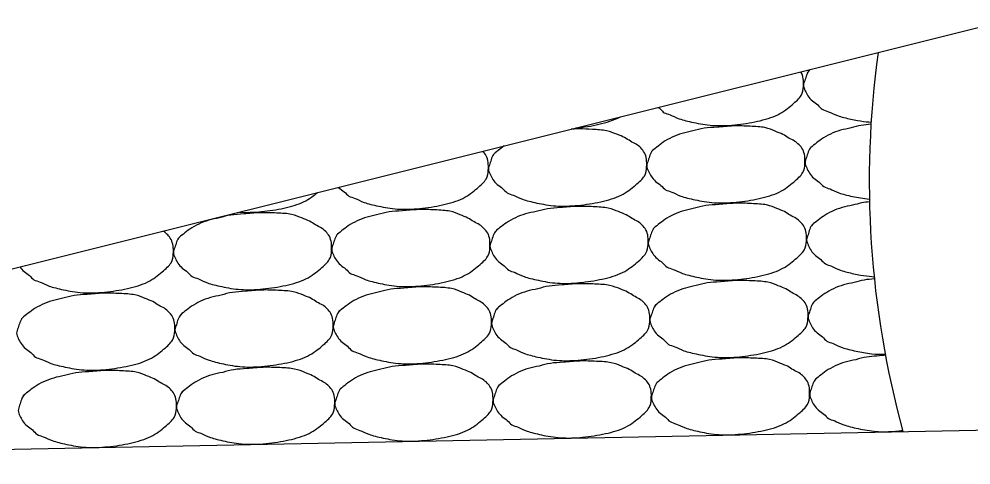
# Model space of a CAD drawing. Extents: x 2263886 to 2266026, y -3122850 to -3121850.
# Drawn here: x 2265475.427 to 2265478.439, y -3122286.973 to -3122285.562 of the extents above; entities that cross this region are included whole.
import ezdxf

# ---------------------------------------------------------------- set-up
doc = ezdxf.new("R2010")
doc.units = 0
doc.layers.add('R_Border Prem', color=7, linetype='Continuous')

msp = doc.modelspace()

# ---------------------------------------------------------------- linework, layer by layer
at = {"layer": 'R_Border Prem'}
for q in [(2265478.568, -3122285.5622), (2265491.5714, -3122286.6003)]:
    msp.add_line((2265472.9236, -3122286.9733), q, dxfattribs=at)
msp.add_arc((2265481.117, -3122286.0746), 3, 172.2107, 195.3209, dxfattribs=at)
for points in [[(2265477.4496, -3122285.8418), (2265477.4516, -3122285.8432), (2265477.4585, -3122285.848), (2265477.4662, -3122285.86), (2265477.4864, -3122285.8635), (2265477.5124, -3122285.8784), (2265477.5593, -3122285.8897), (2265477.6199, -3122285.9012), (2265477.691, -3122285.8986), (2265477.7645, -3122285.8871), (2265477.8314, -3122285.8677), (2265477.8751, -3122285.832), (2265477.906, -3122285.8045), (2265477.9089, -3122285.7754), (2265477.909, -3122285.7508), (2265477.9047, -3122285.7362), (2265477.9008, -3122285.729)], [(2265477.9284, -3122285.7226), (2265477.9238, -3122285.7268), (2265477.9183, -3122285.7382), (2265477.9139, -3122285.7558), (2265477.9063, -3122285.7716), (2265477.9143, -3122285.7892), (2265477.9217, -3122285.8051), (2265477.9363, -3122285.8223), (2265477.955, -3122285.833), (2265477.967, -3122285.85), (2265477.9871, -3122285.8535), (2265478.0132, -3122285.8684), (2265478.0601, -3122285.8797), (2265478.0989, -3122285.8867), (2265478.1227, -3122285.8885), (2265478.1237, -3122285.8885)], [(2265477.929, -3122285.7219), (2265477.9272, -3122285.7235), (2265477.9255, -3122285.7252), (2265477.924, -3122285.7272)], [(2265477.1891, -3122285.9069), (2265477.2134, -3122285.9046), (2265477.2623, -3122285.8972), (2265477.3078, -3122285.8821), (2265477.33, -3122285.8717)], [(2265476.9317, -3122285.9873), (2265476.9272, -3122285.9914), (2265476.9216, -3122286.0028), (2265476.9172, -3122286.0205), (2265476.9096, -3122286.0363), (2265476.9176, -3122286.0538), (2265476.925, -3122286.0697), (2265476.9396, -3122286.0869), (2265476.9583, -3122286.0976), (2265476.9703, -3122286.1146), (2265476.9905, -3122286.1181), (2265477.0165, -3122286.133), (2265477.0634, -3122286.1443), (2265477.124, -3122286.1558), (2265477.1951, -3122286.1532), (2265477.2686, -3122286.1417), (2265477.3355, -3122286.1223), (2265477.3792, -3122286.0866), (2265477.4101, -3122286.0592), (2265477.413, -3122286.03), (2265477.4131, -3122286.005), (2265477.4067, -3122285.984), (2265477.3941, -3122285.9697), (2265477.3807, -3122285.9578), (2265477.361, -3122285.9496), (2265477.3441, -3122285.9363), (2265477.3196, -3122285.928), (2265477.289, -3122285.9138), (2265477.2394, -3122285.9116), (2265477.1998, -3122285.909), (2265477.1761, -3122285.9106), (2265477.1738, -3122285.9107)], [(2265477.4325, -3122285.9772), (2265477.4279, -3122285.9814), (2265477.4224, -3122285.9928), (2265477.418, -3122286.0104), (2265477.4104, -3122286.0262), (2265477.4184, -3122286.0438), (2265477.4258, -3122286.0597), (2265477.4404, -3122286.0769), (2265477.4591, -3122286.0876), (2265477.4711, -3122286.1046), (2265477.4913, -3122286.1081), (2265477.5173, -3122286.123), (2265477.5642, -3122286.1343), (2265477.6248, -3122286.1458), (2265477.6959, -3122286.1432), (2265477.7693, -3122286.1317), (2265477.8363, -3122286.1123), (2265477.88, -3122286.0766), (2265477.9109, -3122286.0491), (2265477.9138, -3122286.02), (2265477.9138, -3122285.995), (2265477.9075, -3122285.974), (2265477.8949, -3122285.9597), (2265477.8815, -3122285.9477), (2265477.8618, -3122285.9396), (2265477.8449, -3122285.9263), (2265477.8204, -3122285.918), (2265477.7898, -3122285.9038), (2265477.7402, -3122285.9016), (2265477.6874, -3122285.8992), (2265477.6346, -3122285.9051), (2265477.5939, -3122285.9064), (2265477.5589, -3122285.9171), (2265477.525, -3122285.9233), (2265477.4928, -3122285.9355), (2265477.4638, -3122285.9521), (2265477.4446, -3122285.9681), (2265477.4314, -3122285.9774), (2265477.4281, -3122285.9818)], [(2265478.1233, -3122285.8953), (2265478.1114, -3122285.8963), (2265478.0907, -3122285.8977), (2265478.0597, -3122285.9071), (2265478.0258, -3122285.9132), (2265477.9936, -3122285.9255), (2265477.9646, -3122285.9421), (2265477.9454, -3122285.9581), (2265477.9322, -3122285.9674), (2265477.9289, -3122285.9718)], [(2265476.9619, -3122285.9637), (2265476.954, -3122285.9692), (2265476.9426, -3122285.979), (2265476.9306, -3122285.9874), (2265476.9273, -3122285.9918)], [(2265477.9333, -3122285.9672), (2265477.9287, -3122285.9714), (2265477.9232, -3122285.9828), (2265477.9188, -3122286.0004), (2265477.9112, -3122286.0162), (2265477.9192, -3122286.0338), (2265477.9266, -3122286.0497), (2265477.9412, -3122286.0669), (2265477.9599, -3122286.0776), (2265477.9718, -3122286.0946), (2265477.992, -3122286.0981), (2265478.0181, -3122286.113), (2265478.0624, -3122286.1237), (2265478.0977, -3122286.1302), (2265478.1178, -3122286.1322)], [(2265476.4375, -3122286.0948), (2265476.4443, -3122286.1005), (2265476.4575, -3122286.1076), (2265476.4695, -3122286.1247), (2265476.4897, -3122286.1281), (2265476.5157, -3122286.143), (2265476.5627, -3122286.1543), (2265476.6232, -3122286.1658), (2265476.6943, -3122286.1632), (2265476.7678, -3122286.1517), (2265476.8347, -3122286.1323), (2265476.8784, -3122286.0967), (2265476.9093, -3122286.0692), (2265476.9122, -3122286.04), (2265476.9123, -3122286.015), (2265476.9059, -3122285.994), (2265476.8978, -3122285.9842), (2265476.8943, -3122285.9806)], [(2265476.1242, -3122286.1731), (2265476.1466, -3122286.1747), (2265476.1941, -3122286.1731), (2265476.267, -3122286.1617), (2265476.3301, -3122286.143), (2265476.361, -3122286.1201), (2265476.3716, -3122286.1113)], [(2265476.9366, -3122286.2319), (2265476.932, -3122286.236), (2265476.9265, -3122286.2474), (2265476.9221, -3122286.265), (2265476.9145, -3122286.2809), (2265476.9225, -3122286.2984), (2265476.9299, -3122286.3143), (2265476.9445, -3122286.3315), (2265476.9632, -3122286.3422), (2265476.9752, -3122286.3592), (2265476.9954, -3122286.3627), (2265477.0214, -3122286.3776), (2265477.0683, -3122286.3889), (2265477.1289, -3122286.4004), (2265477.2, -3122286.3978), (2265477.2734, -3122286.3863), (2265477.3404, -3122286.3669), (2265477.3841, -3122286.3312), (2265477.415, -3122286.3037), (2265477.4179, -3122286.2746), (2265477.418, -3122286.2496), (2265477.4116, -3122286.2286), (2265477.399, -3122286.2143), (2265477.3856, -3122286.2024), (2265477.3659, -3122286.1942), (2265477.349, -3122286.1809), (2265477.3245, -3122286.1726), (2265477.2939, -3122286.1584), (2265477.2443, -3122286.1562), (2265477.1916, -3122286.1538), (2265477.1387, -3122286.1597), (2265477.098, -3122286.1611), (2265477.063, -3122286.1717), (2265477.0291, -3122286.1779), (2265476.997, -3122286.1901), (2265476.9679, -3122286.2067), (2265476.9487, -3122286.2227), (2265476.9355, -3122286.232), (2265476.9322, -3122286.2364)], [(2265477.4374, -3122286.2218), (2265477.4328, -3122286.226), (2265477.4273, -3122286.2374), (2265477.4229, -3122286.255), (2265477.4153, -3122286.2708), (2265477.4233, -3122286.2884), (2265477.4307, -3122286.3043), (2265477.4453, -3122286.3215), (2265477.464, -3122286.3322), (2265477.4759, -3122286.3492), (2265477.4961, -3122286.3527), (2265477.5222, -3122286.3676), (2265477.5691, -3122286.3789), (2265477.6297, -3122286.3904), (2265477.7008, -3122286.3878), (2265477.7742, -3122286.3763), (2265477.8411, -3122286.3569), (2265477.8849, -3122286.3212), (2265477.9158, -3122286.2937), (2265477.9187, -3122286.2646), (2265477.9187, -3122286.2395), (2265477.9124, -3122286.2186), (2265477.8998, -3122286.2043), (2265477.8863, -3122286.1923), (2265477.8667, -3122286.1842), (2265477.8498, -3122286.1709), (2265477.8253, -3122286.1626), (2265477.7947, -3122286.1484), (2265477.7451, -3122286.1462), (2265477.6923, -3122286.1438), (2265477.6395, -3122286.1497), (2265477.5988, -3122286.151), (2265477.5638, -3122286.1617), (2265477.5299, -3122286.1678), (2265477.4977, -3122286.1801), (2265477.4687, -3122286.1967), (2265477.4495, -3122286.2127), (2265477.4363, -3122286.222), (2265477.433, -3122286.2264)], [(2265478.1181, -3122286.1407), (2265478.1097, -3122286.1415), (2265478.0924, -3122286.1433), (2265478.0646, -3122286.1517), (2265478.0307, -3122286.1578), (2265477.9985, -3122286.1701), (2265477.9695, -3122286.1866), (2265477.9503, -3122286.2027), (2265477.9371, -3122286.212), (2265477.9338, -3122286.2164)], [(2265475.935, -3122286.2519), (2265475.9305, -3122286.256), (2265475.9249, -3122286.2674), (2265475.9205, -3122286.2851), (2265475.913, -3122286.3009), (2265475.9209, -3122286.3185), (2265475.9283, -3122286.3343), (2265475.943, -3122286.3516), (2265475.9616, -3122286.3622), (2265475.9736, -3122286.3793), (2265475.9938, -3122286.3827), (2265476.0198, -3122286.3976), (2265476.0668, -3122286.409), (2265476.1273, -3122286.4204), (2265476.1984, -3122286.4178), (2265476.2719, -3122286.4063), (2265476.3388, -3122286.3869), (2265476.3825, -3122286.3513), (2265476.4134, -3122286.3238), (2265476.4163, -3122286.2946), (2265476.4164, -3122286.2696), (2265476.41, -3122286.2486), (2265476.3974, -3122286.2343), (2265476.384, -3122286.2224), (2265476.3643, -3122286.2142), (2265476.3474, -3122286.201), (2265476.3229, -3122286.1926), (2265476.2923, -3122286.1784), (2265476.2428, -3122286.1762), (2265476.19, -3122286.1738), (2265476.1371, -3122286.1797), (2265476.0964, -3122286.1811), (2265476.0614, -3122286.1917), (2265476.0275, -3122286.1979), (2265475.9954, -3122286.2101), (2265475.9663, -3122286.2267), (2265475.9471, -3122286.2428), (2265475.9339, -3122286.2521), (2265475.9306, -3122286.2565)], [(2265476.4358, -3122286.2419), (2265476.4313, -3122286.246), (2265476.4257, -3122286.2574), (2265476.4213, -3122286.2751), (2265476.4137, -3122286.2909), (2265476.4217, -3122286.3085), (2265476.4291, -3122286.3243), (2265476.4437, -3122286.3415), (2265476.4624, -3122286.3522), (2265476.4744, -3122286.3693), (2265476.4946, -3122286.3727), (2265476.5206, -3122286.3876), (2265476.5675, -3122286.3989), (2265476.6281, -3122286.4104), (2265476.6992, -3122286.4078), (2265476.7727, -3122286.3963), (2265476.8396, -3122286.3769), (2265476.8833, -3122286.3413), (2265476.9142, -3122286.3138), (2265476.9171, -3122286.2846), (2265476.9172, -3122286.2596), (2265476.9108, -3122286.2386), (2265476.8982, -3122286.2243), (2265476.8848, -3122286.2124), (2265476.8651, -3122286.2042), (2265476.8482, -3122286.191), (2265476.8237, -3122286.1826), (2265476.7931, -3122286.1684), (2265476.7436, -3122286.1662), (2265476.6908, -3122286.1638), (2265476.6379, -3122286.1697), (2265476.5972, -3122286.1711), (2265476.5622, -3122286.1817), (2265476.5283, -3122286.1879), (2265476.4962, -3122286.2001), (2265476.4671, -3122286.2167), (2265476.4479, -3122286.2328), (2265476.4347, -3122286.242), (2265476.4314, -3122286.2465)], [(2265477.9382, -3122286.2118), (2265477.9336, -3122286.216), (2265477.9281, -3122286.2274), (2265477.9237, -3122286.245), (2265477.9161, -3122286.2608), (2265477.9241, -3122286.2784), (2265477.9315, -3122286.2943), (2265477.9461, -3122286.3115), (2265477.9647, -3122286.3221), (2265477.9767, -3122286.3392), (2265477.9969, -3122286.3427), (2265478.023, -3122286.3576), (2265478.0699, -3122286.3689), (2265478.1086, -3122286.3759), (2265478.1322, -3122286.3776), (2265478.1331, -3122286.3777)], [(2265475.4298, -3122286.3467), (2265475.4329, -3122286.3514), (2265475.4429, -3122286.362), (2265475.4608, -3122286.3722), (2265475.4728, -3122286.3893), (2265475.493, -3122286.3928), (2265475.519, -3122286.4077), (2265475.566, -3122286.419), (2265475.6265, -3122286.4304), (2265475.6976, -3122286.4278), (2265475.7711, -3122286.4163), (2265475.838, -3122286.3969), (2265475.8817, -3122286.3613), (2265475.9126, -3122286.3338), (2265475.9155, -3122286.3046), (2265475.9156, -3122286.2796), (2265475.9092, -3122286.2586), (2265475.8966, -3122286.2443), (2265475.8888, -3122286.2365), (2265475.8836, -3122286.2333), (2265475.8835, -3122286.2333)], [(2265476.9415, -3122286.4764), (2265476.9369, -3122286.4806), (2265476.9314, -3122286.492), (2265476.927, -3122286.5096), (2265476.9194, -3122286.5254), (2265476.9274, -3122286.543), (2265476.9348, -3122286.5589), (2265476.9494, -3122286.5761), (2265476.9681, -3122286.5868), (2265476.9801, -3122286.6038), (2265477.0002, -3122286.6073), (2265477.0263, -3122286.6222), (2265477.0732, -3122286.6335), (2265477.1338, -3122286.645), (2265477.2049, -3122286.6424), (2265477.2783, -3122286.6309), (2265477.3453, -3122286.6115), (2265477.389, -3122286.5758), (2265477.4199, -3122286.5483), (2265477.4228, -3122286.5192), (2265477.4228, -3122286.4942), (2265477.4165, -3122286.4732), (2265477.4039, -3122286.4589), (2265477.3905, -3122286.447), (2265477.3708, -3122286.4388), (2265477.3539, -3122286.4255), (2265477.3294, -3122286.4172), (2265477.2988, -3122286.403), (2265477.2492, -3122286.4008), (2265477.1964, -3122286.3984), (2265477.1436, -3122286.4043), (2265477.1029, -3122286.4057), (2265477.0679, -3122286.4163), (2265477.034, -3122286.4225), (2265477.0018, -3122286.4347), (2265476.9728, -3122286.4513), (2265476.9536, -3122286.4673), (2265476.9404, -3122286.4766), (2265476.9371, -3122286.481)], [(2265477.4423, -3122286.4664), (2265477.4377, -3122286.4706), (2265477.4322, -3122286.482), (2265477.4278, -3122286.4996), (2265477.4202, -3122286.5154), (2265477.4282, -3122286.533), (2265477.4356, -3122286.5489), (2265477.4502, -3122286.5661), (2265477.4689, -3122286.5768), (2265477.4808, -3122286.5938), (2265477.501, -3122286.5973), (2265477.5271, -3122286.6122), (2265477.574, -3122286.6235), (2265477.6346, -3122286.6349), (2265477.7056, -3122286.6324), (2265477.7791, -3122286.6209), (2265477.846, -3122286.6015), (2265477.8897, -3122286.5658), (2265477.9207, -3122286.5383), (2265477.9236, -3122286.5092), (2265477.9236, -3122286.4841), (2265477.9173, -3122286.4631), (2265477.9047, -3122286.4489), (2265477.8912, -3122286.4369), (2265477.8716, -3122286.4288), (2265477.8547, -3122286.4155), (2265477.8302, -3122286.4072), (2265477.7996, -3122286.393), (2265477.75, -3122286.3908), (2265477.6972, -3122286.3884), (2265477.6444, -3122286.3943), (2265477.6037, -3122286.3956), (2265477.5687, -3122286.4063), (2265477.5348, -3122286.4124), (2265477.5026, -3122286.4247), (2265477.4736, -3122286.4413), (2265477.4544, -3122286.4573), (2265477.4412, -3122286.4666), (2265477.4379, -3122286.471)], [(2265478.1337, -3122286.3844), (2265478.1217, -3122286.3854), (2265478.1007, -3122286.3868), (2265478.0695, -3122286.3963), (2265478.0356, -3122286.4024), (2265478.0034, -3122286.4147), (2265477.9744, -3122286.4312), (2265477.9552, -3122286.4473), (2265477.942, -3122286.4566), (2265477.9386, -3122286.461)], [(2265475.4391, -3122286.5065), (2265475.4346, -3122286.5106), (2265475.4291, -3122286.522), (2265475.4246, -3122286.5397), (2265475.4171, -3122286.5555), (2265475.425, -3122286.5731), (2265475.4324, -3122286.5889), (2265475.4471, -3122286.6062), (2265475.4657, -3122286.6168), (2265475.4777, -3122286.6339), (2265475.4979, -3122286.6374), (2265475.5239, -3122286.6523), (2265475.5709, -3122286.6636), (2265475.6314, -3122286.675), (2265475.7025, -3122286.6724), (2265475.776, -3122286.6609), (2265475.8429, -3122286.6415), (2265475.8866, -3122286.6059), (2265475.9175, -3122286.5784), (2265475.9204, -3122286.5492), (2265475.9205, -3122286.5242), (2265475.9141, -3122286.5032), (2265475.9015, -3122286.4889), (2265475.8881, -3122286.477), (2265475.8684, -3122286.4688), (2265475.8515, -3122286.4556), (2265475.827, -3122286.4472), (2265475.7964, -3122286.433), (2265475.7469, -3122286.4309), (2265475.6941, -3122286.4284), (2265475.6412, -3122286.4343), (2265475.6005, -3122286.4357), (2265475.5655, -3122286.4464), (2265475.5316, -3122286.4525), (2265475.4995, -3122286.4648), (2265475.4704, -3122286.4813), (2265475.4512, -3122286.4974), (2265475.438, -3122286.5067), (2265475.4347, -3122286.5111)], [(2265475.9399, -3122286.4965), (2265475.9354, -3122286.5006), (2265475.9298, -3122286.512), (2265475.9254, -3122286.5297), (2265475.9179, -3122286.5455), (2265475.9258, -3122286.5631), (2265475.9332, -3122286.5789), (2265475.9479, -3122286.5962), (2265475.9665, -3122286.6068), (2265475.9785, -3122286.6239), (2265475.9987, -3122286.6273), (2265476.0247, -3122286.6422), (2265476.0716, -3122286.6535), (2265476.1322, -3122286.665), (2265476.2033, -3122286.6624), (2265476.2768, -3122286.6509), (2265476.3437, -3122286.6315), (2265476.3874, -3122286.5959), (2265476.4183, -3122286.5684), (2265476.4212, -3122286.5392), (2265476.4213, -3122286.5142), (2265476.4149, -3122286.4932), (2265476.4023, -3122286.4789), (2265476.3889, -3122286.467), (2265476.3692, -3122286.4588), (2265476.3523, -3122286.4456), (2265476.3278, -3122286.4372), (2265476.2972, -3122286.423), (2265476.2477, -3122286.4208), (2265476.1949, -3122286.4184), (2265476.142, -3122286.4243), (2265476.1013, -3122286.4257), (2265476.0663, -3122286.4363), (2265476.0324, -3122286.4425), (2265476.0003, -3122286.4547), (2265475.9712, -3122286.4713), (2265475.952, -3122286.4874), (2265475.9388, -3122286.4967), (2265475.9355, -3122286.5011)], [(2265476.4407, -3122286.4865), (2265476.4362, -3122286.4906), (2265476.4306, -3122286.502), (2265476.4262, -3122286.5197), (2265476.4186, -3122286.5355), (2265476.4266, -3122286.553), (2265476.434, -3122286.5689), (2265476.4486, -3122286.5861), (2265476.4673, -3122286.5968), (2265476.4793, -3122286.6139), (2265476.4995, -3122286.6173), (2265476.5255, -3122286.6322), (2265476.5724, -3122286.6435), (2265476.633, -3122286.655), (2265476.7041, -3122286.6524), (2265476.7776, -3122286.6409), (2265476.8445, -3122286.6215), (2265476.8882, -3122286.5859), (2265476.9191, -3122286.5584), (2265476.922, -3122286.5292), (2265476.9221, -3122286.5042), (2265476.9157, -3122286.4832), (2265476.9031, -3122286.4689), (2265476.8897, -3122286.457), (2265476.87, -3122286.4488), (2265476.8531, -3122286.4355), (2265476.8286, -3122286.4272), (2265476.798, -3122286.413), (2265476.7484, -3122286.4108), (2265476.6957, -3122286.4084), (2265476.6428, -3122286.4143), (2265476.6021, -3122286.4157), (2265476.5671, -3122286.4263), (2265476.5332, -3122286.4325), (2265476.5011, -3122286.4447), (2265476.472, -3122286.4613), (2265476.4528, -3122286.4773), (2265476.4396, -3122286.4866), (2265476.4363, -3122286.491)], [(2265477.9431, -3122286.4564), (2265477.9385, -3122286.4606), (2265477.933, -3122286.472), (2265477.9285, -3122286.4896), (2265477.921, -3122286.5054), (2265477.929, -3122286.523), (2265477.9364, -3122286.5389), (2265477.951, -3122286.5561), (2265477.9696, -3122286.5667), (2265477.9816, -3122286.5838), (2265478.0018, -3122286.5873), (2265478.0279, -3122286.6022), (2265478.0748, -3122286.6135), (2265478.1235, -3122286.6225), (2265478.1574, -3122286.6232), (2265478.1684, -3122286.6229)], [(2265477.4472, -3122286.711), (2265477.4426, -3122286.7152), (2265477.4371, -3122286.7266), (2265477.4326, -3122286.7442), (2265477.4251, -3122286.76), (2265477.4331, -3122286.7776), (2265477.4405, -3122286.7935), (2265477.4551, -3122286.8107), (2265477.4737, -3122286.8213), (2265477.4857, -3122286.8384), (2265477.5059, -3122286.8419), (2265477.532, -3122286.8568), (2265477.5789, -3122286.8681), (2265477.6395, -3122286.8795), (2265477.7105, -3122286.877), (2265477.784, -3122286.8655), (2265477.8509, -3122286.8461), (2265477.8946, -3122286.8104), (2265477.9255, -3122286.7829), (2265477.9285, -3122286.7538), (2265477.9285, -3122286.7287), (2265477.9222, -3122286.7077), (2265477.9096, -3122286.6935), (2265477.8961, -3122286.6815), (2265477.8765, -3122286.6734), (2265477.8595, -3122286.6601), (2265477.8351, -3122286.6518), (2265477.8045, -3122286.6375), (2265477.7549, -3122286.6354), (2265477.7021, -3122286.633), (2265477.6493, -3122286.6389), (2265477.6086, -3122286.6402), (2265477.5736, -3122286.6509), (2265477.5397, -3122286.657), (2265477.5075, -3122286.6693), (2265477.4785, -3122286.6858), (2265477.4593, -3122286.7019), (2265477.4461, -3122286.7112), (2265477.4427, -3122286.7156)], [(2265478.169, -3122286.6262), (2265478.1628, -3122286.6267), (2265478.1407, -3122286.6292), (2265478.1093, -3122286.6302), (2265478.0744, -3122286.6409), (2265478.0405, -3122286.647), (2265478.0083, -3122286.6593), (2265477.9792, -3122286.6758), (2265477.9601, -3122286.6919), (2265477.9469, -3122286.7012), (2265477.9435, -3122286.7056)], [(2265475.9448, -3122286.7411), (2265475.9403, -3122286.7452), (2265475.9347, -3122286.7566), (2265475.9303, -3122286.7743), (2265475.9227, -3122286.7901), (2265475.9307, -3122286.8077), (2265475.9381, -3122286.8235), (2265475.9527, -3122286.8407), (2265475.9714, -3122286.8514), (2265475.9834, -3122286.8685), (2265476.0036, -3122286.8719), (2265476.0296, -3122286.8868), (2265476.0765, -3122286.8981), (2265476.1371, -3122286.9096), (2265476.2082, -3122286.907), (2265476.2817, -3122286.8955), (2265476.3486, -3122286.8761), (2265476.3923, -3122286.8405), (2265476.4232, -3122286.813), (2265476.4261, -3122286.7838), (2265476.4262, -3122286.7588), (2265476.4198, -3122286.7378), (2265476.4072, -3122286.7235), (2265476.3938, -3122286.7116), (2265476.3741, -3122286.7034), (2265476.3572, -3122286.6902), (2265476.3327, -3122286.6818), (2265476.3021, -3122286.6676), (2265476.2525, -3122286.6654), (2265476.1998, -3122286.663), (2265476.1469, -3122286.6689), (2265476.1062, -3122286.6703), (2265476.0712, -3122286.6809), (2265476.0373, -3122286.6871), (2265476.0052, -3122286.6993), (2265475.9761, -3122286.7159), (2265475.9569, -3122286.732), (2265475.9437, -3122286.7412), (2265475.9404, -3122286.7457)], [(2265476.4456, -3122286.7311), (2265476.441, -3122286.7352), (2265476.4355, -3122286.7466), (2265476.4311, -3122286.7643), (2265476.4235, -3122286.7801), (2265476.4315, -3122286.7976), (2265476.4389, -3122286.8135), (2265476.4535, -3122286.8307), (2265476.4722, -3122286.8414), (2265476.4842, -3122286.8584), (2265476.5043, -3122286.8619), (2265476.5304, -3122286.8768), (2265476.5773, -3122286.8881), (2265476.6379, -3122286.8996), (2265476.709, -3122286.897), (2265476.7824, -3122286.8855), (2265476.8494, -3122286.8661), (2265476.8931, -3122286.8304), (2265476.924, -3122286.803), (2265476.9269, -3122286.7738), (2265476.9269, -3122286.7488), (2265476.9206, -3122286.7278), (2265476.908, -3122286.7135), (2265476.8946, -3122286.7016), (2265476.8749, -3122286.6934), (2265476.858, -3122286.6801), (2265476.8335, -3122286.6718), (2265476.8029, -3122286.6576), (2265476.7533, -3122286.6554), (2265476.7005, -3122286.653), (2265476.6477, -3122286.6589), (2265476.607, -3122286.6603), (2265476.572, -3122286.6709), (2265476.5381, -3122286.6771), (2265476.5059, -3122286.6893), (2265476.4769, -3122286.7059), (2265476.4577, -3122286.7219), (2265476.4445, -3122286.7312), (2265476.4412, -3122286.7356)], [(2265476.9464, -3122286.721), (2265476.9418, -3122286.7252), (2265476.9363, -3122286.7366), (2265476.9319, -3122286.7542), (2265476.9243, -3122286.77), (2265476.9323, -3122286.7876), (2265476.9397, -3122286.8035), (2265476.9543, -3122286.8207), (2265476.973, -3122286.8314), (2265476.9849, -3122286.8484), (2265477.0051, -3122286.8519), (2265477.0312, -3122286.8668), (2265477.0781, -3122286.8781), (2265477.1387, -3122286.8896), (2265477.2097, -3122286.887), (2265477.2832, -3122286.8755), (2265477.3501, -3122286.8561), (2265477.3938, -3122286.8204), (2265477.4248, -3122286.7929), (2265477.4277, -3122286.7638), (2265477.4277, -3122286.7387), (2265477.4214, -3122286.7178), (2265477.4088, -3122286.7035), (2265477.3953, -3122286.6915), (2265477.3757, -3122286.6834), (2265477.3588, -3122286.6701), (2265477.3343, -3122286.6618), (2265477.3037, -3122286.6476), (2265477.2541, -3122286.6454), (2265477.2013, -3122286.643), (2265477.1485, -3122286.6489), (2265477.1078, -3122286.6502), (2265477.0728, -3122286.6609), (2265477.0389, -3122286.667), (2265477.0067, -3122286.6793), (2265476.9777, -3122286.6959), (2265476.9585, -3122286.7119), (2265476.9453, -3122286.7212), (2265476.942, -3122286.7256)], [(2265475.444, -3122286.7511), (2265475.4395, -3122286.7552), (2265475.4339, -3122286.7666), (2265475.4295, -3122286.7843), (2265475.422, -3122286.8001), (2265475.4299, -3122286.8177), (2265475.4373, -3122286.8335), (2265475.452, -3122286.8508), (2265475.4706, -3122286.8614), (2265475.4826, -3122286.8785), (2265475.5028, -3122286.882), (2265475.5288, -3122286.8968), (2265475.5758, -3122286.9082), (2265475.6363, -3122286.9196), (2265475.7074, -3122286.917), (2265475.7809, -3122286.9055), (2265475.8478, -3122286.8861), (2265475.8915, -3122286.8505), (2265475.9224, -3122286.823), (2265475.9253, -3122286.7938), (2265475.9254, -3122286.7688), (2265475.919, -3122286.7478), (2265475.9064, -3122286.7335), (2265475.893, -3122286.7216), (2265475.8733, -3122286.7134), (2265475.8564, -3122286.7002), (2265475.8319, -3122286.6918), (2265475.8013, -3122286.6776), (2265475.7518, -3122286.6754), (2265475.699, -3122286.673), (2265475.6461, -3122286.6789), (2265475.6054, -3122286.6803), (2265475.5704, -3122286.6909), (2265475.5365, -3122286.6971), (2265475.5044, -3122286.7093), (2265475.4753, -3122286.7259), (2265475.4561, -3122286.742), (2265475.4429, -3122286.7513), (2265475.4396, -3122286.7557)], [(2265477.9479, -3122286.701), (2265477.9434, -3122286.7052), (2265477.9379, -3122286.7166), (2265477.9334, -3122286.7342), (2265477.9259, -3122286.75), (2265477.9339, -3122286.7676), (2265477.9413, -3122286.7835), (2265477.9559, -3122286.8007), (2265477.9745, -3122286.8113), (2265477.9865, -3122286.8284), (2265478.0067, -3122286.8319), (2265478.0327, -3122286.8468), (2265478.0797, -3122286.8581), (2265478.1402, -3122286.8695), (2265478.1909, -3122286.8673), (2265478.2183, -3122286.8644), (2265478.2227, -3122286.8639)]]:
    msp.add_open_spline(points, degree=3, dxfattribs=at)

doc.saveas('drawing.dxf')
